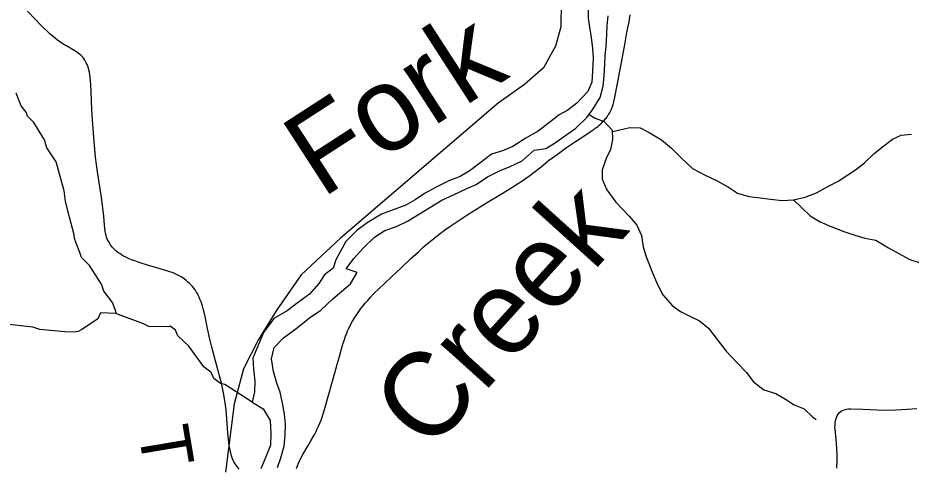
# Model space of a CAD drawing. Extents: x 0 to 34, y -8.9 to 22.
# Drawn here: x 24.135 to 25.138, y 15.423 to 15.928 of the extents above; entities that cross this region are included whole.
import ezdxf

# ---------------------------------------------------------------- set-up
doc = ezdxf.new("R2010")
doc.units = 0
for name, color, linetype in [('GM_X_Major_River', 7, 'Continuous'), ('GM_X_Major_River_Text', 7, 'Continuous'), ('GM_X_Minor_River', 7, 'Continuous'), ('GM_X_Rail_Line', 7, 'Continuous'), ('GM_X_State_Route', 7, 'Continuous'), ('GM_X_Township_Road', 7, 'Continuous'), ('GM_X_Township_Road_Text', 7, 'Continuous')]:
    doc.layers.add(name, color=color, linetype=linetype)

msp = doc.modelspace()

# ---------------------------------------------------------------- linework, layer by layer
at = {"layer": 'GM_X_Major_River'}
for points in [[(24.7751, 15.9388), (24.7752, 15.9278), (24.7765, 15.9176), (24.7786, 15.9062), (24.7799, 15.8937), (24.7808, 15.8835), (24.7802, 15.8683), (24.7793, 15.8558), (24.7748, 15.8455), (24.7625, 15.8324), (24.7524, 15.8243), (24.7426, 15.8192), (24.7321, 15.8111), (24.719, 15.8007), (24.7043, 15.7925), (24.6904, 15.7836), (24.6791, 15.7789), (24.6666, 15.775), (24.655, 15.7661), (24.6426, 15.7568), (24.6313, 15.7498), (24.6185, 15.7451), (24.6053, 15.7385), (24.5914, 15.7307), (24.5809, 15.7237), (24.5703, 15.7179), (24.556, 15.7124), (24.5432, 15.7077), (24.527, 15.698), (24.5154, 15.6891), (24.503, 15.6771), (24.4919, 15.6565), (24.4886, 15.647)], [(24.5034, 15.6464), (24.512, 15.6579), (24.5228, 15.6698), (24.5352, 15.6818), (24.5468, 15.6891), (24.5597, 15.6938), (24.5721, 15.6997), (24.5856, 15.7079), (24.5973, 15.7152), (24.6108, 15.7234), (24.6248, 15.7296), (24.6387, 15.7366), (24.6493, 15.741), (24.662, 15.7495), (24.6763, 15.7565), (24.6869, 15.7608), (24.7012, 15.7675), (24.7147, 15.7794), (24.7276, 15.7815), (24.7381, 15.7877), (24.7486, 15.7954), (24.7614, 15.8043), (24.7737, 15.8162), (24.7808, 15.8258), (24.7886, 15.8388), (24.7922, 15.8514), (24.7932, 15.8632), (24.7938, 15.8761), (24.7944, 15.8859), (24.7954, 15.8958), (24.796, 15.9095), (24.7966, 15.9193), (24.7976, 15.9304)], [(24.4886, 15.647), (24.4789, 15.6396), (24.4726, 15.6297), (24.4621, 15.6178), (24.4497, 15.6089), (24.437, 15.5992), (24.4219, 15.5903), (24.4104, 15.5746), (24.3983, 15.546), (24.3992, 15.5339), (24.4009, 15.5199), (24.4003, 15.5081), (24.3978, 15.4963), (24.41, 15.4889), (24.4178, 15.4757), (24.4187, 15.4613), (24.4182, 15.448), (24.413, 15.435), (24.4075, 15.4217)], [(24.4261, 15.4231), (24.4301, 15.4338), (24.4337, 15.4471), (24.4347, 15.4592), (24.4353, 15.4718), (24.434, 15.4831), (24.4319, 15.4952), (24.4291, 15.5077), (24.4256, 15.5179), (24.4216, 15.5308), (24.4195, 15.5451), (24.4224, 15.5577), (24.4328, 15.5688), (24.4467, 15.5789), (24.4621, 15.5912), (24.4749, 15.5998), (24.4883, 15.6125), (24.4981, 15.6206), (24.5082, 15.6294), (24.5156, 15.642), (24.5034, 15.6464)]]:
    msp.add_lwpolyline(points, dxfattribs=at)
at = {"layer": 'GM_X_Minor_River'}
for points in [[(24.2454, 15.5955), (24.2437, 15.6004), (24.2409, 15.6084), (24.2312, 15.6211), (24.2284, 15.6291), (24.2151, 15.6501), (24.2059, 15.6591), (24.2043, 15.6644), (24.1999, 15.675), (24.1983, 15.6803), (24.1978, 15.6844), (24.1926, 15.7041), (24.1881, 15.7219), (24.1867, 15.734), (24.1775, 15.7666), (24.1669, 15.782), (24.1645, 15.7911), (24.1524, 15.8106), (24.1454, 15.8177), (24.1438, 15.8223), (24.1384, 15.8294), (24.1325, 15.8434)], [(24.7762, 15.8195), (24.783, 15.8153), (24.7931, 15.8119), (24.8023, 15.802), (24.8027, 15.7914), (24.8004, 15.7801), (24.7955, 15.77), (24.7908, 15.7576), (24.7908, 15.747), (24.7961, 15.735), (24.8063, 15.721), (24.8213, 15.7052), (24.8297, 15.6954), (24.835, 15.6835), (24.8368, 15.6709), (24.8399, 15.6609), (24.8476, 15.6416), (24.8532, 15.6288), (24.8589, 15.6169), (24.8695, 15.6051), (24.8791, 15.5983), (24.8888, 15.5934), (24.9004, 15.5877), (24.9104, 15.5797), (24.9202, 15.5668), (24.9304, 15.5539), (24.9424, 15.5406), (24.9531, 15.5299), (24.9607, 15.5198), (24.9725, 15.5102), (24.9861, 15.506), (24.9969, 15.4999), (25.0065, 15.4935), (25.0178, 15.4889), (25.0273, 15.4798), (25.0314, 15.477)], [(24.803, 15.8004), (24.8221, 15.8051), (24.8335, 15.8047), (24.8436, 15.7994), (24.8574, 15.791), (24.8688, 15.7818), (24.8802, 15.7704), (24.8923, 15.7589), (24.9065, 15.7516), (24.92, 15.7451), (24.9327, 15.7381), (24.9431, 15.7313), (24.9558, 15.7274), (24.9683, 15.7259), (24.98, 15.7243), (24.9933, 15.7231), (25.0059, 15.7238), (25.0189, 15.7267), (25.0316, 15.7316), (25.0452, 15.7391), (25.056, 15.7448), (25.0657, 15.7509), (25.0754, 15.7574), (25.0856, 15.7654), (25.0966, 15.7757), (25.1072, 15.7844), (25.1169, 15.7917), (25.127, 15.7963), (25.1384, 15.7974)], [(25.0059, 15.7238), (25.0246, 15.7056), (25.0358, 15.6992), (25.047, 15.6942), (25.0624, 15.688), (25.0748, 15.6841), (25.0861, 15.6807), (25.0985, 15.6783), (25.1127, 15.6698), (25.1235, 15.6638), (25.1365, 15.6568), (25.147, 15.6534), (25.1591, 15.6496), (25.1722, 15.6446), (25.1882, 15.6364), (25.2111, 15.6284), (25.2254, 15.624), (25.2362, 15.6172), (25.2484, 15.6065), (25.2592, 15.6016), (25.269, 15.5978), (25.2787, 15.5925), (25.2871, 15.5842)], [(24.3978, 15.4963), (24.367, 15.5161), (24.3621, 15.5175), (24.3548, 15.5231), (24.3516, 15.5299), (24.3435, 15.5363), (24.3264, 15.5595), (24.3141, 15.5711), (24.3117, 15.5772), (24.3055, 15.582), (24.3029, 15.5812), (24.2816, 15.5816), (24.2755, 15.5846), (24.2446, 15.5959), (24.2275, 15.5967), (24.2245, 15.5899), (24.214, 15.5829), (24.2065, 15.5782), (24.2024, 15.5758), (24.1978, 15.575), (24.1872, 15.5756), (24.1591, 15.5782), (24.1514, 15.5807), (24.118, 15.5844)]]:
    msp.add_lwpolyline(points, dxfattribs=at)
at = {"layer": 'GM_X_Rail_Line'}
msp.add_lwpolyline([(24.7447, 15.9458), (24.7445, 15.9179), (24.7384, 15.8965), (24.7251, 15.8721), (24.7037, 15.8532), (24.6741, 15.8322), (24.497, 15.6808), (24.4527, 15.6394), (24.4254, 15.6003), (24.4047, 15.567), (24.3878, 15.5338), (24.3774, 15.4947), (24.3678, 15.4179)], dxfattribs=at)
at = {"layer": 'GM_X_State_Route'}
msp.add_lwpolyline([(24.4476, 15.4218), (24.4487, 15.425), (24.4498, 15.4281), (24.4512, 15.4313), (24.4529, 15.4344), (24.4547, 15.4378), (24.4607, 15.4479), (24.4638, 15.4531), (24.4664, 15.4576), (24.468, 15.4605), (24.4697, 15.4636), (24.4709, 15.4664), (24.4723, 15.4693), (24.4737, 15.4727), (24.4751, 15.4763), (24.4783, 15.4857), (24.4825, 15.5001), (24.4888, 15.5228), (24.4917, 15.5335), (24.4937, 15.5401), (24.4957, 15.5478), (24.4982, 15.5563), (24.4997, 15.5616), (24.5013, 15.5667), (24.5027, 15.5706), (24.504, 15.574), (24.5049, 15.5765), (24.5061, 15.579), (24.5073, 15.5815), (24.5087, 15.584), (24.5106, 15.5873), (24.5129, 15.5914), (24.5153, 15.5951), (24.5174, 15.5983), (24.5198, 15.6016), (24.522, 15.6043), (24.5248, 15.6076), (24.5276, 15.6108), (24.5306, 15.6143), (24.5347, 15.6187), (24.5398, 15.6235), (24.5466, 15.6301), (24.5537, 15.6368), (24.5651, 15.6473), (24.5757, 15.6575), (24.5846, 15.6655), (24.5899, 15.6704), (24.5948, 15.6746), (24.5994, 15.6783), (24.604, 15.682), (24.609, 15.686), (24.6138, 15.6895), (24.6196, 15.6938), (24.6255, 15.6977), (24.64, 15.7072), (24.6611, 15.7203), (24.6785, 15.731), (24.6907, 15.7384), (24.6959, 15.7417), (24.7005, 15.7447), (24.7058, 15.7484), (24.7095, 15.7511), (24.7132, 15.7538), (24.7223, 15.7609), (24.7308, 15.7678), (24.7402, 15.7747), (24.7508, 15.7824), (24.761, 15.7892), (24.7725, 15.7968), (24.7774, 15.8001), (24.7819, 15.8031), (24.7832, 15.8041), (24.7846, 15.8051), (24.786, 15.8062), (24.7877, 15.8076), (24.7893, 15.8091), (24.7904, 15.8102), (24.7914, 15.8112), (24.7931, 15.813), (24.794, 15.814), (24.7948, 15.815), (24.7956, 15.8159), (24.7964, 15.817), (24.7978, 15.8191), (24.7984, 15.82), (24.799, 15.821), (24.7996, 15.8221), (24.8001, 15.823), (24.8007, 15.824), (24.8012, 15.825), (24.8017, 15.8262), (24.8022, 15.8275), (24.8027, 15.8288), (24.8031, 15.8299), (24.8034, 15.831), (24.8038, 15.8323), (24.8042, 15.8339), (24.8049, 15.8373), (24.8086, 15.8561), (24.816, 15.8959), (24.8188, 15.9116), (24.8211, 15.9237), (24.8225, 15.9316)], dxfattribs=at)
at = {"layer": 'GM_X_Township_Road'}
for points in [[(24.383, 15.4212), (24.3796, 15.4257), (24.3773, 15.4293), (24.3757, 15.4327), (24.3744, 15.4362), (24.3732, 15.441), (24.372, 15.4477), (24.3705, 15.4619), (24.3684, 15.4879), (24.3671, 15.4984), (24.3656, 15.507), (24.3631, 15.5179), (24.3583, 15.5359), (24.3524, 15.5581), (24.3502, 15.5671), (24.3476, 15.5793), (24.3448, 15.5927), (24.3438, 15.5974), (24.3428, 15.6011), (24.3419, 15.6043), (24.341, 15.607), (24.34, 15.61), (24.3391, 15.6122), (24.3382, 15.6144), (24.3371, 15.6167), (24.3362, 15.6184), (24.3349, 15.6205), (24.3336, 15.6226), (24.3321, 15.6245), (24.3307, 15.6263), (24.3288, 15.6283), (24.3272, 15.6299), (24.3252, 15.6317), (24.3234, 15.6332), (24.3214, 15.6348), (24.3198, 15.636), (24.3178, 15.6372), (24.3156, 15.6385), (24.3134, 15.6396), (24.3112, 15.6407), (24.3089, 15.6417), (24.3052, 15.6429), (24.3018, 15.6441), (24.2792, 15.6507), (24.2741, 15.6522), (24.2697, 15.6537), (24.2659, 15.6551), (24.2621, 15.6565), (24.2587, 15.658), (24.2559, 15.6593), (24.2533, 15.6606), (24.251, 15.662), (24.2489, 15.6634), (24.2469, 15.6647), (24.245, 15.6662), (24.2436, 15.6675), (24.241, 15.6702), (24.2387, 15.6732), (24.2367, 15.6765), (24.235, 15.6796), (24.2341, 15.6819), (24.2336, 15.6837), (24.233, 15.6863), (24.2325, 15.6886), (24.2317, 15.6954), (24.2309, 15.7053), (24.2283, 15.7268), (24.2269, 15.736), (24.2239, 15.7551), (24.2218, 15.7717), (24.2206, 15.7847), (24.2186, 15.8082), (24.2177, 15.825), (24.2169, 15.8455), (24.2166, 15.8527), (24.2162, 15.8579), (24.2159, 15.8612), (24.2154, 15.8647), (24.2148, 15.8672), (24.2143, 15.8695), (24.2137, 15.8717), (24.2131, 15.8737), (24.2122, 15.8759), (24.2114, 15.8777), (24.2106, 15.8792), (24.2099, 15.8805), (24.2086, 15.8824), (24.2074, 15.8839), (24.2055, 15.886), (24.2038, 15.8874), (24.2024, 15.8886), (24.2009, 15.8897), (24.1993, 15.8907), (24.1977, 15.8916), (24.1891, 15.8966), (24.1861, 15.8983), (24.1828, 15.9006), (24.179, 15.9032), (24.1763, 15.9054), (24.173, 15.908), (24.1706, 15.9102), (24.1674, 15.9131), (24.1638, 15.9165), (24.1597, 15.9207), (24.1539, 15.9268), (24.1452, 15.9357)], [(25.0544, 15.4223), (25.0549, 15.4316), (25.0548, 15.4378), (25.054, 15.4502), (25.0525, 15.4663), (25.0524, 15.4683), (25.0525, 15.4706), (25.0528, 15.4743), (25.0537, 15.478), (25.0548, 15.4809), (25.056, 15.483), (25.0576, 15.4849), (25.059, 15.4861), (25.0606, 15.4871), (25.0629, 15.488), (25.0655, 15.4887), (25.0678, 15.4889), (25.0702, 15.4889), (25.0838, 15.4887), (25.0919, 15.4883), (25.0999, 15.4878), (25.1092, 15.4876), (25.121, 15.4878), (25.1335, 15.4885), (25.1446, 15.4895)]]:
    msp.add_lwpolyline(points, dxfattribs=at)

# ---------------------------------------------------------------- texts
at = {"layer": 'GM_X_Major_River_Text'}
for s, height, rotation, p in [('Fork', 0.0947, 32.9054, (24.4758, 15.7246)), ('Creek', 0.09471, 47.9058, (24.5963, 15.4383))]:
    msp.add_text(s, height=height, rotation=rotation, dxfattribs=at).set_placement(p)
at = {"layer": 'GM_X_Township_Road_Text'}
msp.add_text('T', height=0.0568, rotation=279.4799, dxfattribs=at).set_placement((24.2693, 15.465))

doc.saveas('drawing.dxf')
